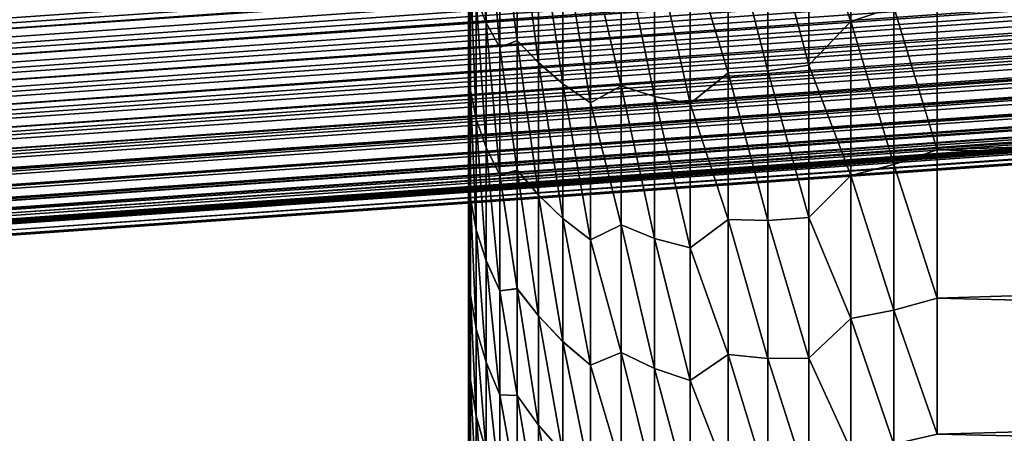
# Model space of a CAD drawing. Header units: metres. Extents: x -46 to 104, y -30 to 30.
# Tile 393 of 656: x 27.043 to 29.143, y -9.15 to -8.268. Entities that reach past the tile are written whole.
import ezdxf

# ---------------------------------------------------------------- set-up
doc = ezdxf.new("R2010")
doc.units = ezdxf.units.M
doc.layers.add('solid_26_000_502_XXX', color=7, linetype='CONTINUOUS')

msp = doc.modelspace()

# ---------------------------------------------------------------- linework, layer by layer
at = {"layer": 'solid_26_000_502_XXX'}
for points in [[(20.540823, 0, 315.423523), (20.541002, -8.649134, 315.423553), (37.213074, -7.476887, 317.175842)], [(28, -5.282999, 302.592377), (28, -8.361566, 302.509338), (28, -8.234539, 302.737335)], [(28, -5.282999, 302.592377), (28, -5.417623, 302.432739), (28, -8.361566, 302.509338)], [(28, -5.282999, 293.407623), (28, -8.234192, 293.262054), (28, -8.361235, 293.490051)], [(28, -5.417623, 293.567261), (28, -5.282999, 293.407623), (28, -8.361235, 293.490051)], [(28, -5.417623, 302.432739), (28, -8.482329, 302.277863), (28, -8.361566, 302.509338)], [(28, -5.417623, 302.432739), (28, -5.54743, 302.269196), (28, -8.482329, 302.277863)], [(28, -5.417623, 293.567261), (28, -8.361235, 293.490051), (28, -8.482016, 293.721527)], [(28, -5.54743, 293.730804), (28, -5.417623, 293.567261), (28, -8.482016, 293.721527)], [(28, -5.54743, 302.269196), (28, -5.672192, 302.10199), (28, -8.482329, 302.277863)], [(28, -5.54743, 293.730804), (28, -8.482016, 293.721527), (28, -8.596345, 293.956146)], [(28, -5.672192, 293.89801), (28, -5.54743, 293.730804), (28, -8.596345, 293.956146)], [(28, -5.672192, 302.10199), (28, -8.596642, 302.043243), (28, -8.482329, 302.277863)], [(28, -5.672192, 302.10199), (28, -5.791895, 301.931152), (28, -8.596642, 302.043243)], [(28, -5.791895, 294.068848), (28, -5.672192, 293.89801), (28, -8.596345, 293.956146)], [(28, -5.791895, 301.931152), (28, -8.704506, 301.80545), (28, -8.596642, 302.043243)], [(28, -5.791895, 301.931152), (28, -5.906489, 301.756775), (28, -8.704506, 301.80545)], [(28, -5.791895, 294.068848), (28, -8.596345, 293.956146), (28, -8.704226, 294.193909)], [(28, -5.906489, 294.243225), (28, -5.791895, 294.068848), (28, -8.704226, 294.193909)], [(28, -5.906489, 301.756775), (28, -6.015862, 301.57901), (28, -8.704506, 301.80545)], [(28, -5.906489, 294.243225), (28, -8.704226, 294.193909), (28, -8.805496, 294.434448)], [(28, -6.015862, 294.42099), (28, -5.906489, 294.243225), (28, -8.805496, 294.434448)], [(28, -6.015862, 301.57901), (28, -8.805758, 301.564911), (28, -8.704506, 301.80545)], [(28, -6.015862, 301.57901), (28, -6.119935, 301.39798), (28, -8.805758, 301.564911)], [(28, -6.119935, 294.60202), (28, -6.015862, 294.42099), (28, -8.805496, 294.434448)], [(28, -6.119935, 301.39798), (28, -8.900397, 301.321594), (28, -8.805758, 301.564911)], [(28, -6.119935, 301.39798), (28, -6.218561, 301.213959), (28, -8.900397, 301.321594)], [(28, -6.119935, 294.60202), (28, -8.805496, 294.434448), (28, -8.900153, 294.677765)], [(28, -6.218561, 294.786041), (28, -6.119935, 294.60202), (28, -8.900153, 294.677765)], [(28, -6.218561, 301.213959), (28, -8.988284, 301.075836), (28, -8.900397, 301.321594)], [(28, -6.218561, 301.213959), (28, -6.398952, 300.83786), (28, -8.988284, 301.075836)], [(28, -6.218561, 294.786041), (28, -8.900153, 294.677765), (28, -8.988059, 294.923523)], [(28, -6.398952, 295.16214), (28, -6.218561, 294.786041), (28, -8.988059, 294.923523)], [(20.545053, -8.704991, 315.420807), (53.889587, -6.36047, 318.925476), (53.885139, -6.304641, 318.928162)], [(20.545053, -8.704991, 315.420807), (53.885139, -6.304641, 318.928162), (37.213074, -7.476887, 317.175842)], [(20.545053, -8.704991, 315.420807), (20.546572, -8.723212, 315.418549), (53.889587, -6.36047, 318.925476)], [(20.546572, -8.723212, 315.418549), (53.894402, -6.415613, 318.916534), (53.889587, -6.36047, 318.925476)], [(54.411572, -6.36047, 313.959106), (26.536909, -8.32039, 311.029358), (26.533504, -8.264537, 311.025848)], [(54.411572, -6.36047, 313.959106), (54.414425, -6.415614, 313.968842), (26.536909, -8.32039, 311.029358)], [(28, -6.398952, 300.83786), (28, -9.069413, 300.827667), (28, -8.988284, 301.075836)], [(28, -6.398952, 300.83786), (28, -6.480701, 300.645844), (28, -9.069413, 300.827667)], [(28, -6.398952, 295.16214), (28, -8.988059, 294.923523), (28, -9.069206, 295.171661)], [(28, -6.480701, 295.354156), (28, -6.398952, 295.16214), (28, -9.069206, 295.171661)], [(20.546572, -8.723212, 315.418549), (20.549871, -8.760135, 315.411865), (53.894402, -6.415613, 318.916534)], [(20.549871, -8.760135, 315.411865), (20.551447, -8.776664, 315.407928), (53.894402, -6.415613, 318.916534)], [(20.551447, -8.776664, 315.407928), (53.899765, -6.46936, 318.901489), (53.894402, -6.415613, 318.916534)], [(54.414425, -6.415614, 313.968842), (26.539764, -8.375587, 311.039124), (26.536909, -8.32039, 311.029358)], [(54.414425, -6.415614, 313.968842), (54.416542, -6.469362, 313.98468), (26.539764, -8.375587, 311.039124)], [(20.551447, -8.776664, 315.407928), (20.555231, -8.813882, 315.39682), (53.899765, -6.46936, 318.901489)], [(20.555231, -8.813882, 315.39682), (20.55682, -8.828589, 315.391541), (53.899765, -6.46936, 318.901489)], [(20.55682, -8.828589, 315.391541), (53.905602, -6.521037, 318.880524), (53.899765, -6.46936, 318.901489)], [(54.416542, -6.469362, 313.98468), (26.541882, -8.429384, 311.054962), (26.539764, -8.375587, 311.039124)], [(54.416542, -6.469362, 313.98468), (54.417892, -6.521038, 314.006409), (26.541882, -8.429384, 311.054962)], [(28, -6.480701, 300.645844), (28, -9.14367, 300.577454), (28, -9.069413, 300.827667)], [(28, -6.480701, 300.645844), (28, -6.556713, 300.451447), (28, -9.14367, 300.577454)], [(28, -6.480701, 295.354156), (28, -9.069206, 295.171661), (28, -9.143481, 295.421875)], [(28, -6.556713, 295.548553), (28, -6.480701, 295.354156), (28, -9.143481, 295.421875)], [(20.55682, -8.828589, 315.391541), (20.561068, -8.865559, 315.375854), (53.905602, -6.521037, 318.880524)], [(20.561068, -8.865559, 315.375854), (20.56263, -8.878366, 315.369598), (53.905602, -6.521037, 318.880524)], [(20.56263, -8.878366, 315.369598), (53.911839, -6.569991, 318.853912), (53.905602, -6.521037, 318.880524)], [(54.417892, -6.521038, 314.006409), (26.543232, -8.481105, 311.076721), (26.541882, -8.429384, 311.054962)], [(54.417892, -6.521038, 314.006409), (54.418461, -6.569993, 314.033722), (26.543232, -8.481105, 311.076721)], [(20.56263, -8.878366, 315.369598), (20.567308, -8.914513, 315.349243), (53.911839, -6.569991, 318.853912)], [(20.567308, -8.914513, 315.349243), (20.568802, -8.925397, 315.342316), (53.911839, -6.569991, 318.853912)], [(20.568802, -8.925397, 315.342316), (53.918404, -6.615608, 318.82196), (53.911839, -6.569991, 318.853912)], [(54.418461, -6.569993, 314.033722), (26.543798, -8.530097, 311.104095), (26.543232, -8.481105, 311.076721)], [(54.418461, -6.569993, 314.033722), (54.41824, -6.61561, 314.066345), (26.543798, -8.530097, 311.104095)], [(28, -6.556713, 300.451447), (28, -9.211044, 300.325226), (28, -9.14367, 300.577454)], [(28, -6.556713, 300.451447), (28, -6.62691, 300.254761), (28, -9.211044, 300.325226)], [(28, -6.556713, 295.548553), (28, -9.143481, 295.421875), (28, -9.210874, 295.674103)], [(28, -6.62691, 295.745239), (28, -6.556713, 295.548553), (28, -9.210874, 295.674103)], [(20.568802, -8.925397, 315.342316), (20.573872, -8.960131, 315.317322), (53.918404, -6.615608, 318.82196)], [(20.573872, -8.960131, 315.317322), (20.575266, -8.969121, 315.310059), (53.918404, -6.615608, 318.82196)], [(20.575266, -8.969121, 315.310059), (53.925209, -6.657315, 318.785126), (53.918404, -6.615608, 318.82196)], [(54.41824, -6.61561, 314.066345), (26.543577, -8.575744, 311.136749), (26.543798, -8.530097, 311.104095)], [(54.41824, -6.61561, 314.066345), (54.417236, -6.657317, 314.10379), (26.543577, -8.575744, 311.136749)], [(28, -6.62691, 300.254761), (28, -9.271446, 300.071289), (28, -9.211044, 300.325226)], [(28, -6.62691, 300.254761), (28, -6.69121, 300.056152), (28, -9.271446, 300.071289)], [(28, -6.62691, 295.745239), (28, -9.210874, 295.674103), (28, -9.271295, 295.928009)], [(28, -6.69121, 295.943848), (28, -6.62691, 295.745239), (28, -9.271295, 295.928009)], [(20.575266, -8.969121, 315.310059), (20.580677, -9.001837, 315.280457), (53.925209, -6.657315, 318.785126)], [(20.580677, -9.001837, 315.280457), (20.581944, -9.009012, 315.273224), (53.925209, -6.657315, 318.785126)], [(20.581944, -9.009012, 315.273224), (53.932171, -6.694587, 318.743805), (53.925209, -6.657315, 318.785126)], [(54.417236, -6.657317, 314.10379), (26.542566, -8.61747, 311.174286), (26.543577, -8.575744, 311.136749)], [(54.417236, -6.657317, 314.10379), (54.415459, -6.694588, 314.14563), (26.542566, -8.61747, 311.174286)], [(20.581944, -9.009012, 315.273224), (20.587639, -9.039108, 315.239166), (53.932171, -6.694587, 318.743805)], [(20.587639, -9.039108, 315.239166), (20.588755, -9.044595, 315.232208), (53.932171, -6.694587, 318.743805)], [(20.588755, -9.044595, 315.232208), (53.939201, -6.726954, 318.698578), (53.932171, -6.694587, 318.743805)], [(54.415459, -6.694588, 314.14563), (26.540781, -8.654749, 311.216187), (26.542566, -8.61747, 311.174286)], [(54.415459, -6.694588, 314.14563), (54.41293, -6.726955, 314.191345), (26.540781, -8.654749, 311.216187)], [(28, -6.69121, 300.056152), (28, -9.324861, 299.815735), (28, -9.271446, 300.071289)], [(28, -6.69121, 300.056152), (28, -6.801792, 299.653961), (28, -9.324861, 299.815735)], [(28, -6.69121, 295.943848), (28, -9.271295, 295.928009), (28, -9.324728, 296.183563)], [(28, -6.801792, 296.346039), (28, -6.69121, 295.943848), (28, -9.324728, 296.183563)], [(20.588755, -9.044595, 315.232208), (20.594671, -9.071476, 315.193909), (53.939201, -6.726954, 318.698578)], [(20.594671, -9.071476, 315.193909), (20.595619, -9.075441, 315.187531), (53.939201, -6.726954, 318.698578)], [(20.595619, -9.075441, 315.187531), (53.946213, -6.754011, 318.649963), (53.939201, -6.726954, 318.698578)], [(54.41293, -6.726955, 314.191345), (26.538244, -8.687111, 311.261993), (26.540781, -8.654749, 311.216187)], [(54.41293, -6.726955, 314.191345), (54.409679, -6.754012, 314.240356), (26.538244, -8.687111, 311.261993)], [(20.595619, -9.075441, 315.187531), (20.601683, -9.098532, 315.145294), (53.946213, -6.754011, 318.649963)], [(20.601683, -9.098532, 315.145294), (20.602451, -9.101183, 315.13974), (53.946213, -6.754011, 318.649963)], [(20.602451, -9.101183, 315.13974), (53.953117, -6.775416, 318.598602), (53.946213, -6.754011, 318.649963)], [(54.409679, -6.754012, 314.240356), (26.534986, -8.714149, 311.311066), (26.538244, -8.687111, 311.261993)], [(54.409679, -6.754012, 314.240356), (54.405754, -6.775417, 314.292053), (26.534986, -8.714149, 311.311066)], [(20.602451, -9.101183, 315.13974), (20.608585, -9.119937, 315.093933), (53.953117, -6.775416, 318.598602)], [(20.608585, -9.119937, 315.093933), (20.609173, -9.121511, 315.089386), (53.953117, -6.775416, 318.598602)], [(20.609173, -9.121511, 315.089386), (53.959827, -6.790901, 318.545135), (53.953117, -6.775416, 318.598602)], [(54.405754, -6.775417, 314.292053), (26.531052, -8.735521, 311.362823), (26.534986, -8.714149, 311.311066)], [(54.405754, -6.775417, 314.292053), (54.401199, -6.790901, 314.345734), (26.531052, -8.735521, 311.362823)], [(20.609173, -9.121511, 315.089386), (20.615704, -9.136184, 315.037079), (53.959827, -6.790901, 318.545135)], [(20.615704, -9.136184, 315.037079), (20.621962, -9.145024, 314.983459), (53.959827, -6.790901, 318.545135)], [(20.621962, -9.145024, 314.983459), (53.966255, -6.800271, 318.490204), (53.959827, -6.790901, 318.545135)], [(20.621962, -9.145024, 314.983459), (20.627794, -9.147927, 314.929901), (53.966255, -6.800271, 318.490204)], [(53.966255, -6.800271, 318.490204), (20.627794, -9.147927, 314.929901), (53.972324, -6.803407, 318.43457)], [(20.627794, -9.147927, 314.929901), (26.515778, -8.76333, 311.526733), (54.390438, -6.803407, 314.456482)], [(53.972324, -6.803407, 318.43457), (20.627794, -9.147927, 314.929901), (54.390438, -6.803407, 314.456482)], [(26.521347, -8.760268, 311.47171), (54.390438, -6.803407, 314.456482), (26.515778, -8.76333, 311.526733)], [(54.396072, -6.800271, 314.400787), (54.390438, -6.803407, 314.456482), (26.521347, -8.760268, 311.47171)], [(54.396072, -6.800271, 314.400787), (26.521347, -8.760268, 311.47171), (26.526485, -8.750959, 311.416595)], [(54.401199, -6.790901, 314.345734), (26.526485, -8.750959, 311.416595), (26.531052, -8.735521, 311.362823)], [(54.401199, -6.790901, 314.345734), (54.396072, -6.800271, 314.400787), (26.526485, -8.750959, 311.416595)], [(28, -6.801792, 299.653961), (28, -9.371225, 299.558899), (28, -9.324861, 299.815735)], [(28, -6.801792, 299.653961), (28, -6.848075, 299.45047), (28, -9.371225, 299.558899)], [(28, -6.801792, 296.346039), (28, -9.324728, 296.183563), (28, -9.371111, 296.44043)], [(28, -6.848075, 296.54953), (28, -6.801792, 296.346039), (28, -9.371111, 296.44043)], [(28, -6.848075, 299.45047), (28, -9.410521, 299.300781), (28, -9.371225, 299.558899)], [(28, -6.848075, 299.45047), (28, -6.888287, 299.245605), (28, -9.410521, 299.300781)], [(28, -6.848075, 296.54953), (28, -9.371111, 296.44043), (28, -9.410425, 296.698517)], [(28, -6.888287, 296.754395), (28, -6.848075, 296.54953), (28, -9.410425, 296.698517)], [(28, -6.888287, 299.245605), (28, -9.442708, 299.041779), (28, -9.410521, 299.300781)], [(28, -6.888287, 299.245605), (28, -6.922369, 299.039581), (28, -9.442708, 299.041779)], [(28, -6.888287, 296.754395), (28, -9.410425, 296.698517), (28, -9.442631, 296.95755)], [(28, -6.922369, 296.960419), (28, -6.888287, 296.754395), (28, -9.442631, 296.95755)], [(28, -6.922369, 299.039581), (28, -6.950295, 298.832703), (28, -9.442708, 299.041779)], [(28, -6.922369, 296.960419), (28, -9.442631, 296.95755), (28, -9.467708, 297.217407)], [(28, -6.950295, 297.167297), (28, -6.922369, 296.960419), (28, -9.467708, 297.217407)], [(28, -6.950295, 298.832703), (28, -9.467765, 298.781921), (28, -9.442708, 299.041779)], [(28, -6.950295, 298.832703), (28, -6.98755, 298.417297), (28, -9.467765, 298.781921)], [(28, -6.950295, 297.167297), (28, -9.467708, 297.217407), (28, -9.485638, 297.477814)], [(28, -6.98755, 297.582703), (28, -6.950295, 297.167297), (28, -9.485638, 297.477814)], [(28, -6.98755, 298.417297), (28, -9.485676, 298.521484), (28, -9.467765, 298.781921)], [(28, -6.98755, 298.417297), (28, -9.496421, 298.260681), (28, -9.485676, 298.521484)], [(28, -6.98755, 298.417297), (28, -6.996882, 298.208771), (28, -9.496421, 298.260681)], [(28, -6.98755, 297.582703), (28, -9.485638, 297.477814), (28, -9.496402, 297.738647)], [(28, -6.996882, 297.791229), (28, -6.98755, 297.582703), (28, -9.496402, 297.738647)], [(28, -6.996882, 298.208771), (28, -7, 298), (28, -9.496421, 298.260681)], [(28, -6.996882, 297.791229), (28, -9.496402, 297.738647), (28, -9.5, 297.999664)], [(28, -7, 298), (28, -6.996882, 297.791229), (28, -9.5, 297.999664)], [(28, -7, 298), (28, -9.5, 297.999664), (28, -9.496421, 298.260681)], [(20.542255, -8.668873, 315.423279), (37.213074, -7.476887, 317.175842), (20.541002, -8.649134, 315.423553)], [(37.213074, -7.476887, 317.175842), (20.542255, -8.668873, 315.423279), (20.545053, -8.704991, 315.420807)], [(28.016783, -7.938049, 292.455902), (28.037836, -7.985093, 292.366211), (28.037836, -8.274554, 292.800659)], [(28.016783, -8.220669, 292.884308), (28.016783, -7.938049, 292.455902), (28.037836, -8.274554, 292.800659)], [(28.016783, -7.938237, 303.543823), (28.037836, -8.274733, 303.199036), (28.037836, -7.985286, 303.633514)], [(28.016783, -7.938237, 303.543823), (28.016783, -8.220841, 303.115417), (28.037836, -8.274733, 303.199036)], [(28.816154, -8.271551, 304.440002), (28.816154, -7.919304, 304.868561), (28.726152, -8.015635, 304.722961)], [(28.816154, -7.919304, 291.131439), (28.816154, -8.271551, 291.559998), (28.726152, -8.015635, 291.277039)], [(28.907728, -8.241526, 304.499054), (28.816154, -7.919304, 304.868561), (28.816154, -8.271551, 304.440002)], [(28.907728, -8.241526, 291.500946), (28.816154, -8.271551, 291.559998), (28.816154, -7.919304, 291.131439)], [(28.037836, -7.985093, 292.366211), (28.067127, -8.031154, 292.27948), (28.067129, -8.327253, 292.719788)], [(28.037836, -8.274554, 292.800659), (28.037836, -7.985093, 292.366211), (28.067129, -8.327253, 292.719788)], [(28.037836, -7.985286, 303.633514), (28.067162, -8.327396, 303.280151), (28.067163, -8.031307, 303.720459)], [(28.037836, -7.985286, 303.633514), (28.037836, -8.274733, 303.199036), (28.067162, -8.327396, 303.280151)], [(34.5, -8.002735, 291.202484), (34.5, -8.359042, 291.645752), (29, -8.203982, 291.446777)], [(34.5, -8.359042, 304.354248), (34.5, -8.002735, 304.797516), (29, -8.203982, 304.553223)], [(28.067127, -8.031154, 292.27948), (28.10437, -8.012313, 292.109161), (28.10437, -8.312206, 292.540497)], [(28.067163, -8.031307, 303.720459), (28.10437, -8.312296, 303.459381), (28.10437, -8.012409, 303.890686)], [(28.10437, -8.012313, 292.109161), (28.149282, -8.053728, 292.029175), (28.149282, -8.359624, 292.465576)], [(28.10437, -8.312206, 292.540497), (28.10437, -8.012313, 292.109161), (28.149282, -8.359624, 292.465576)], [(28.10437, -8.012409, 303.890686), (28.149282, -8.359681, 303.534332), (28.149282, -8.053789, 303.970734)], [(28.10437, -8.012409, 303.890686), (28.10437, -8.312296, 303.459381), (28.149282, -8.359681, 303.534332)], [(28.726152, -8.364841, 304.283173), (28.726152, -8.015635, 304.722961), (28.638491, -8.03497, 304.653839)], [(28.726152, -8.015635, 291.277039), (28.726152, -8.364841, 291.716827), (28.638491, -8.03497, 291.346161)], [(28.816154, -8.271551, 304.440002), (28.726152, -8.015635, 304.722961), (28.726152, -8.364841, 304.283173)], [(28.816154, -8.271551, 291.559998), (28.726152, -8.364841, 291.716827), (28.726152, -8.015635, 291.277039)], [(28.067129, -8.327253, 292.719788), (28.067127, -8.031154, 292.27948), (28.10437, -8.312206, 292.540497)], [(28.067163, -8.031307, 303.720459), (28.067162, -8.327396, 303.280151), (28.10437, -8.312296, 303.459381)], [(28.638491, -8.377442, 304.217133), (28.638491, -8.03497, 304.653839), (28.553919, -8.045837, 304.581818)], [(28.638491, -8.03497, 291.346161), (28.638491, -8.377442, 291.782867), (28.553919, -8.045837, 291.418182)], [(28.726152, -8.364841, 304.283173), (28.638491, -8.03497, 304.653839), (28.638491, -8.377442, 304.217133)], [(28.726152, -8.364841, 291.716827), (28.638491, -8.377442, 291.782867), (28.638491, -8.03497, 291.346161)], [(28.149282, -8.053728, 292.029175), (28.201468, -8.09292, 291.95401), (28.201468, -8.404469, 292.395142)], [(28.149282, -8.359624, 292.465576), (28.149282, -8.053728, 292.029175), (28.201468, -8.404469, 292.395142)], [(28.149282, -8.053789, 303.970734), (28.201468, -8.404533, 303.604736), (28.201468, -8.092989, 304.045898)], [(28.149282, -8.053789, 303.970734), (28.149282, -8.359681, 303.534332), (28.201468, -8.404533, 303.604736)], [(28.553919, -8.381626, 304.148499), (28.553919, -8.045837, 304.581818), (28.473162, -8.114071, 304.425232)], [(28.553919, -8.045837, 291.418182), (28.553919, -8.381626, 291.851501), (28.473162, -8.114072, 291.574768)], [(28.638491, -8.377442, 304.217133), (28.553919, -8.045837, 304.581818), (28.553919, -8.381626, 304.148499)], [(28.638491, -8.377442, 291.782867), (28.553919, -8.381626, 291.851501), (28.553919, -8.045837, 291.418182)], [(28.004135, -8.419085, 293.406158), (28, -8.234192, 293.262054), (28, -8.100879, 293.037567)], [(28.004135, -8.419085, 293.406158), (28, -8.100879, 293.037567), (28.004135, -8.166031, 292.970062)], [(28.201468, -8.09292, 291.95401), (28.260477, -8.128128, 291.882294), (28.260477, -8.445151, 292.327972)], [(28.201468, -8.404469, 292.395142), (28.201468, -8.09292, 291.95401), (28.260477, -8.445151, 292.327972)], [(28.201468, -8.092989, 304.045898), (28.260477, -8.445151, 303.672028), (28.260477, -8.128128, 304.117706)], [(28.201468, -8.092989, 304.045898), (28.201468, -8.404533, 303.604736), (28.260477, -8.445151, 303.672028)], [(28.325811, -8.409006, 303.840942), (28.325811, -8.089085, 304.27652), (28.260477, -8.128128, 304.117706)], [(28.325811, -8.089085, 291.72348), (28.325811, -8.409006, 292.159058), (28.260477, -8.128128, 291.882294)], [(28.39691, -8.432109, 303.911133), (28.325811, -8.089085, 304.27652), (28.325811, -8.409006, 303.840942)], [(28.39691, -8.432109, 303.911133), (28.39691, -8.106067, 304.350891), (28.325811, -8.089085, 304.27652)], [(28.39691, -8.432109, 292.088867), (28.325811, -8.409006, 292.159058), (28.325811, -8.089085, 291.72348)], [(28.39691, -8.106067, 291.649109), (28.39691, -8.432109, 292.088867), (28.325811, -8.089085, 291.72348)], [(28.473162, -8.446531, 303.981476), (28.39691, -8.106067, 304.350891), (28.39691, -8.432109, 303.911133)], [(28.473162, -8.446531, 303.981476), (28.473162, -8.114071, 304.425232), (28.39691, -8.106067, 304.350891)], [(28.473162, -8.446531, 292.018524), (28.39691, -8.432109, 292.088867), (28.39691, -8.106067, 291.649109)], [(28.473162, -8.114072, 291.574768), (28.473162, -8.446531, 292.018524), (28.39691, -8.106067, 291.649109)], [(28.325811, -8.409006, 303.840942), (28.260477, -8.128128, 304.117706), (28.260477, -8.445151, 303.672028)], [(28.325811, -8.409006, 292.159058), (28.260477, -8.445151, 292.327972), (28.260477, -8.128128, 291.882294)], [(28.553919, -8.381626, 304.148499), (28.473162, -8.114071, 304.425232), (28.473162, -8.446531, 303.981476)], [(28.553919, -8.381626, 291.851501), (28.473162, -8.446531, 292.018524), (28.473162, -8.114072, 291.574768)], [(28.004135, -8.166152, 303.029755), (28, -8.234539, 302.737335), (28.004135, -8.419195, 302.593628)], [(28.004135, -8.166031, 292.970062), (28.016783, -8.220669, 292.884308), (28.016783, -8.48019, 293.327087)], [(28.004135, -8.419085, 293.406158), (28.004135, -8.166031, 292.970062), (28.016783, -8.48019, 293.327087)], [(28.004135, -8.166152, 303.029755), (28.016783, -8.480349, 302.672607), (28.016783, -8.220841, 303.115417)], [(28.004135, -8.166152, 303.029755), (28.004135, -8.419195, 302.593628), (28.016783, -8.480349, 302.672607)], [(28.907728, -8.241526, 291.500946), (29, -8.203982, 291.446777), (29, -8.545238, 291.898438)], [(28.907728, -8.241526, 304.499054), (29, -8.545238, 304.101562), (29, -8.203982, 304.553223)], [(34.5, -8.359042, 291.645752), (29, -8.545238, 291.898438), (29, -8.203982, 291.446777)], [(34.5, -8.359042, 304.354248), (29, -8.203982, 304.553223), (29, -8.545238, 304.101562)], [(28.016783, -8.220669, 292.884308), (28.037836, -8.274554, 292.800659), (28.037836, -8.540401, 293.249969)], [(28.016783, -8.48019, 293.327087), (28.016783, -8.220669, 292.884308), (28.037836, -8.540401, 293.249969)], [(28.016783, -8.220841, 303.115417), (28.037836, -8.540565, 302.749725), (28.037836, -8.274733, 303.199036)], [(28.016783, -8.220841, 303.115417), (28.016783, -8.480349, 302.672607), (28.037836, -8.540565, 302.749725)], [(28.004135, -8.419085, 293.406158), (28, -8.361235, 293.490051), (28, -8.234192, 293.262054)], [(28.004135, -8.419195, 302.593628), (28, -8.234539, 302.737335), (28, -8.361566, 302.509338)], [(28.907728, -8.576776, 304.049744), (28.907728, -8.241526, 304.499054), (28.816154, -8.271551, 304.440002)], [(28.907728, -8.241526, 291.500946), (28.907728, -8.576776, 291.950256), (28.816154, -8.271551, 291.559998)], [(28.907728, -8.241526, 291.500946), (29, -8.545238, 291.898438), (28.907728, -8.576776, 291.950256)], [(28.907728, -8.576776, 304.049744), (29, -8.545238, 304.101562), (28.907728, -8.241526, 304.499054)], [(28.037836, -8.274554, 292.800659), (28.067129, -8.327253, 292.719788), (28.067131, -8.599239, 293.175385)], [(28.037836, -8.540401, 293.249969), (28.037836, -8.274554, 292.800659), (28.067131, -8.599239, 293.175385)], [(28.037836, -8.274733, 303.199036), (28.06716, -8.599372, 302.824524), (28.067162, -8.327396, 303.280151)], [(28.037836, -8.274733, 303.199036), (28.037836, -8.540565, 302.749725), (28.06716, -8.599372, 302.824524)], [(28.816154, -8.600637, 303.993439), (28.816154, -8.271551, 304.440002), (28.726152, -8.364841, 304.283173)], [(28.816154, -8.271551, 291.559998), (28.816154, -8.600637, 292.006561), (28.726152, -8.364841, 291.716827)], [(28.907728, -8.576776, 304.049744), (28.816154, -8.271551, 304.440002), (28.816154, -8.600637, 303.993439)], [(28.907728, -8.576776, 291.950256), (28.816154, -8.600637, 292.006561), (28.816154, -8.271551, 291.559998)], [(28.067129, -8.327253, 292.719788), (28.10437, -8.312206, 292.540497), (28.10437, -8.588904, 292.98703)], [(28.067162, -8.327396, 303.280151), (28.10437, -8.588986, 303.012817), (28.10437, -8.312296, 303.459381)], [(28.10437, -8.312206, 292.540497), (28.149282, -8.359624, 292.465576), (28.149282, -8.641899, 292.917603)], [(28.10437, -8.588904, 292.98703), (28.10437, -8.312206, 292.540497), (28.149282, -8.641899, 292.917603)], [(28.10437, -8.312296, 303.459381), (28.149282, -8.641952, 303.082306), (28.149282, -8.359681, 303.534332)], [(28.10437, -8.312296, 303.459381), (28.10437, -8.588986, 303.012817), (28.149282, -8.641952, 303.082306)], [(28.067131, -8.599239, 293.175385), (28.067129, -8.327253, 292.719788), (28.10437, -8.588904, 292.98703)], [(28.067162, -8.327396, 303.280151), (28.06716, -8.599372, 302.824524), (28.10437, -8.588986, 303.012817)], [(28.149282, -8.359624, 292.465576), (28.201468, -8.404469, 292.395142), (28.201468, -8.691997, 292.852325)], [(28.149282, -8.641899, 292.917603), (28.149282, -8.359624, 292.465576), (28.201468, -8.691997, 292.852325)], [(28.149282, -8.359681, 303.534332), (28.201468, -8.692056, 303.147583), (28.201468, -8.404533, 303.604736)], [(28.149282, -8.359681, 303.534332), (28.149282, -8.641952, 303.082306), (28.201468, -8.692056, 303.147583)], [(34.5, -8.359042, 291.645752), (34.5, -8.69069, 292.107483), (29, -8.545238, 291.898438)], [(34.5, -8.69069, 303.892517), (34.5, -8.359042, 304.354248), (29, -8.545238, 304.101562)], [(28.004135, -8.64887, 293.85495), (28, -8.482016, 293.721527), (28, -8.361235, 293.490051)], [(28.004135, -8.64887, 293.85495), (28, -8.361235, 293.490051), (28.004135, -8.419085, 293.406158)], [(28.004135, -8.419195, 302.593628), (28, -8.361566, 302.509338), (28, -8.482329, 302.277863)], [(28.638491, -8.696207, 303.762848), (28.638491, -8.377442, 304.217133), (28.553919, -8.381626, 304.148499)], [(28.638491, -8.377442, 291.782867), (28.638491, -8.696207, 292.237152), (28.553919, -8.381626, 291.851501)], [(28.726152, -8.689944, 303.825256), (28.726152, -8.364841, 304.283173), (28.638491, -8.377442, 304.217133)], [(28.726152, -8.364841, 291.716827), (28.726152, -8.689944, 292.174744), (28.638491, -8.377442, 291.782867)], [(28.726152, -8.689944, 303.825256), (28.638491, -8.377442, 304.217133), (28.638491, -8.696207, 303.762848)], [(28.726152, -8.689944, 292.174744), (28.638491, -8.696207, 292.237152), (28.638491, -8.377442, 291.782867)], [(28.816154, -8.600637, 303.993439), (28.726152, -8.364841, 304.283173), (28.726152, -8.689944, 303.825256)], [(28.816154, -8.600637, 292.006561), (28.726152, -8.689944, 292.174744), (28.726152, -8.364841, 291.716827)], [(28.553919, -8.694105, 303.69812), (28.553919, -8.381626, 304.148499), (28.473162, -8.446531, 303.981476)], [(28.553919, -8.381626, 291.851501), (28.553919, -8.694105, 292.30188), (28.473162, -8.446531, 292.018524)], [(28.638491, -8.696207, 303.762848), (28.553919, -8.381626, 304.148499), (28.553919, -8.694105, 303.69812)], [(28.638491, -8.696207, 292.237152), (28.553919, -8.694105, 292.30188), (28.553919, -8.381626, 291.851501)], [(28.004135, -8.419195, 302.593628), (28, -8.482329, 302.277863), (28.004135, -8.64897, 302.144836)], [(28.004135, -8.419085, 293.406158), (28.016783, -8.48019, 293.327087), (28.016783, -8.715885, 293.78302)], [(28.004135, -8.64887, 293.85495), (28.004135, -8.419085, 293.406158), (28.016783, -8.715885, 293.78302)], [(28.004135, -8.419195, 302.593628), (28.016783, -8.716027, 302.216705), (28.016783, -8.480349, 302.672607)], [(28.004135, -8.419195, 302.593628), (28.004135, -8.64897, 302.144836), (28.016783, -8.716027, 302.216705)], [(28.201468, -8.404469, 292.395142), (28.260477, -8.445151, 292.327972), (28.260477, -8.737767, 292.790009)], [(28.201468, -8.691997, 292.852325), (28.201468, -8.404469, 292.395142), (28.260477, -8.737767, 292.790009)], [(28.201468, -8.404533, 303.604736), (28.260477, -8.737767, 303.209991), (28.260477, -8.445151, 303.672028)], [(28.201468, -8.404533, 303.604736), (28.201468, -8.692056, 303.147583), (28.260477, -8.737767, 303.209991)], [(28.325811, -8.705498, 303.389099), (28.325811, -8.409006, 303.840942), (28.260477, -8.445151, 303.672028)], [(28.325811, -8.409006, 292.159058), (28.325811, -8.705498, 292.610901), (28.260477, -8.445151, 292.327972)], [(28.39691, -8.734322, 303.454681), (28.325811, -8.409006, 303.840942), (28.325811, -8.705498, 303.389099)], [(28.39691, -8.734322, 303.454681), (28.39691, -8.432109, 303.911133), (28.325811, -8.409006, 303.840942)], [(28.39691, -8.734322, 292.545319), (28.325811, -8.705498, 292.610901), (28.325811, -8.409006, 292.159058)], [(28.39691, -8.432109, 292.088867), (28.39691, -8.734322, 292.545319), (28.325811, -8.409006, 292.159058)], [(28.473162, -8.754747, 303.520538), (28.39691, -8.432109, 303.911133), (28.39691, -8.734322, 303.454681)], [(28.473162, -8.754747, 303.520538), (28.473162, -8.446531, 303.981476), (28.39691, -8.432109, 303.911133)], [(28.473162, -8.754747, 292.479462), (28.39691, -8.734322, 292.545319), (28.39691, -8.432109, 292.088867)], [(28.473162, -8.446531, 292.018524), (28.473162, -8.754747, 292.479462), (28.39691, -8.432109, 292.088867)], [(28.325811, -8.705498, 303.389099), (28.260477, -8.445151, 303.672028), (28.260477, -8.737767, 303.209991)], [(28.325811, -8.705498, 292.610901), (28.260477, -8.737767, 292.790009), (28.260477, -8.445151, 292.327972)], [(28.553919, -8.694105, 303.69812), (28.473162, -8.446531, 303.981476), (28.473162, -8.754747, 303.520538)], [(28.553919, -8.694105, 292.30188), (28.473162, -8.754747, 292.479462), (28.473162, -8.446531, 292.018524)], [(28.004135, -8.64887, 293.85495), (28, -8.596345, 293.956146), (28, -8.482016, 293.721527)], [(28.004135, -8.64897, 302.144836), (28, -8.482329, 302.277863), (28, -8.596642, 302.043243)], [(28.016783, -8.48019, 293.327087), (28.037836, -8.540401, 293.249969), (28.037836, -8.781877, 293.71283)], [(28.016783, -8.715885, 293.78302), (28.016783, -8.48019, 293.327087), (28.037836, -8.781877, 293.71283)], [(28.016783, -8.480349, 302.672607), (28.037836, -8.782023, 302.286865), (28.037836, -8.540565, 302.749725)], [(28.016783, -8.480349, 302.672607), (28.016783, -8.716027, 302.216705), (28.037836, -8.782023, 302.286865)], [(28.037836, -8.540401, 293.249969), (28.067131, -8.599239, 293.175385), (28.067133, -8.846323, 293.644958)], [(28.037836, -8.781877, 293.71283), (28.037836, -8.540401, 293.249969), (28.067133, -8.846323, 293.644958)], [(28.037836, -8.540565, 302.749725), (28.067158, -8.846444, 302.35495), (28.06716, -8.599372, 302.824524)], [(28.037836, -8.540565, 302.749725), (28.037836, -8.782023, 302.286865), (28.067158, -8.846444, 302.35495)], [(28.907728, -8.576776, 291.950256), (29, -8.545238, 291.898438), (29, -8.861654, 292.367859)], [(28.907728, -8.576776, 304.049744), (29, -8.861654, 303.632141), (29, -8.545238, 304.101562)], [(34.5, -8.69069, 292.107483), (29, -8.861654, 292.367859), (29, -8.545238, 291.898438)], [(34.5, -8.69069, 303.892517), (29, -8.545238, 304.101562), (29, -8.861654, 303.632141)], [(28.067131, -8.599239, 293.175385), (28.10437, -8.588904, 292.98703), (28.10437, -8.841636, 293.447571)], [(28.06716, -8.599372, 302.824524), (28.10437, -8.84171, 302.552277), (28.10437, -8.588986, 303.012817)], [(28.10437, -8.588904, 292.98703), (28.149282, -8.641899, 292.917603), (28.149282, -8.899755, 293.384003)], [(28.10437, -8.841636, 293.447571), (28.10437, -8.588904, 292.98703), (28.149282, -8.899755, 293.384003)], [(28.10437, -8.588986, 303.012817), (28.149282, -8.899803, 302.615906), (28.149282, -8.641952, 303.082306)], [(28.10437, -8.588986, 303.012817), (28.10437, -8.84171, 302.552277), (28.149282, -8.899803, 302.615906)], [(28.907728, -8.887558, 303.58316), (28.907728, -8.576776, 304.049744), (28.816154, -8.600637, 303.993439)], [(28.907728, -8.576776, 291.950256), (28.907728, -8.887558, 292.41684), (28.816154, -8.600637, 292.006561)], [(28.907728, -8.576776, 291.950256), (29, -8.861654, 292.367859), (28.907728, -8.887558, 292.41684)], [(28.907728, -8.887558, 303.58316), (29, -8.861654, 303.632141), (28.907728, -8.576776, 304.049744)], [(28.004135, -8.854753, 294.315216), (28, -8.704226, 294.193909), (28, -8.596345, 293.956146)], [(28.004135, -8.854753, 294.315216), (28, -8.596345, 293.956146), (28.004135, -8.64887, 293.85495)], [(28.004135, -8.64897, 302.144836), (28, -8.596642, 302.043243), (28, -8.704506, 301.80545)], [(28.067133, -8.846323, 293.644958), (28.067131, -8.599239, 293.175385), (28.10437, -8.841636, 293.447571)], [(28.06716, -8.599372, 302.824524), (28.067158, -8.846444, 302.35495), (28.10437, -8.84171, 302.552277)], [(28.816154, -8.905639, 303.53009), (28.816154, -8.600637, 303.993439), (28.726152, -8.689944, 303.825256)], [(28.816154, -8.600637, 292.006561), (28.816154, -8.905639, 292.46991), (28.726152, -8.689944, 292.174744)], [(28.907728, -8.887558, 303.58316), (28.816154, -8.600637, 303.993439), (28.816154, -8.905639, 303.53009)], [(28.907728, -8.887558, 292.41684), (28.816154, -8.905639, 292.46991), (28.816154, -8.600637, 292.006561)], [(28.004135, -8.64897, 302.144836), (28, -8.704506, 301.80545), (28.004135, -8.854841, 301.68457)], [(28.004135, -8.64887, 293.85495), (28.016783, -8.715885, 293.78302), (28.016783, -8.927091, 294.250763)], [(28.004135, -8.854753, 294.315216), (28.004135, -8.64887, 293.85495), (28.016783, -8.927091, 294.250763)], [(28.004135, -8.64897, 302.144836), (28.016783, -8.927217, 301.748932), (28.016783, -8.716027, 302.216705)], [(28.004135, -8.64897, 302.144836), (28.004135, -8.854841, 301.68457), (28.016783, -8.927217, 301.748932)], [(28.149282, -8.641899, 292.917603), (28.201468, -8.691997, 292.852325), (28.201468, -8.954681, 293.324188)], [(28.149282, -8.899755, 293.384003), (28.149282, -8.641899, 292.917603), (28.201468, -8.954681, 293.324188)], [(28.149282, -8.641952, 303.082306), (28.201468, -8.954735, 302.67569), (28.201468, -8.692056, 303.147583)], [(28.149282, -8.641952, 303.082306), (28.149282, -8.899803, 302.615906), (28.201468, -8.954735, 302.67569)], [(28.201468, -8.691997, 292.852325), (28.260477, -8.737767, 292.790009), (28.260477, -9.005129, 293.26712)], [(28.201468, -8.954681, 293.324188), (28.201468, -8.691997, 292.852325), (28.260477, -9.005129, 293.26712)], [(28.201468, -8.692056, 303.147583), (28.260477, -9.005129, 302.73288), (28.260477, -8.737767, 303.209991)], [(28.201468, -8.692056, 303.147583), (28.201468, -8.954735, 302.67569), (28.260477, -9.005129, 302.73288)], [(28.553919, -8.982406, 303.231842), (28.553919, -8.694105, 303.69812), (28.473162, -8.754747, 303.520538)], [(28.553919, -8.694105, 292.30188), (28.553919, -8.982406, 292.768158), (28.473162, -8.754747, 292.479462)], [(28.638491, -8.990361, 303.292236), (28.553919, -8.694105, 303.69812), (28.553919, -8.982406, 303.231842)], [(28.638491, -8.990361, 303.292236), (28.638491, -8.696207, 303.762848), (28.553919, -8.694105, 303.69812)], [(28.638491, -8.990361, 292.707764), (28.553919, -8.982406, 292.768158), (28.553919, -8.694105, 292.30188)], [(28.638491, -8.696207, 292.237152), (28.638491, -8.990361, 292.707764), (28.553919, -8.694105, 292.30188)], [(28.726152, -8.990007, 303.350555), (28.726152, -8.689944, 303.825256), (28.638491, -8.696207, 303.762848)], [(28.726152, -8.689944, 292.174744), (28.726152, -8.990007, 292.649445), (28.638491, -8.696207, 292.237152)], [(28.816154, -8.905639, 303.53009), (28.726152, -8.689944, 303.825256), (28.726152, -8.990007, 303.350555)], [(28.816154, -8.905639, 292.46991), (28.726152, -8.990007, 292.649445), (28.726152, -8.689944, 292.174744)], [(34.5, -8.69069, 292.107483), (34.5, -8.997035, 292.586761), (29, -8.861654, 292.367859)], [(34.5, -8.997035, 303.413239), (34.5, -8.69069, 303.892517), (29, -8.861654, 303.632141)], [(28.004135, -8.854753, 294.315216), (28, -8.805496, 294.434448), (28, -8.704226, 294.193909)], [(28.004135, -8.854841, 301.68457), (28, -8.704506, 301.80545), (28, -8.805758, 301.564911)], [(28.016783, -8.715885, 293.78302), (28.037836, -8.781877, 293.71283), (28.037836, -8.99829, 294.187897)], [(28.016783, -8.927091, 294.250763), (28.016783, -8.715885, 293.78302), (28.037836, -8.99829, 294.187897)], [(28.016783, -8.716027, 302.216705), (28.037836, -8.998421, 301.811768), (28.037836, -8.782023, 302.286865)], [(28.016783, -8.716027, 302.216705), (28.016783, -8.927217, 301.748932), (28.037836, -8.998421, 301.811768)], [(28.325811, -8.977735, 302.922241), (28.325811, -8.705498, 303.389099), (28.260477, -8.737767, 303.209991)], [(28.325811, -8.705498, 292.610901), (28.325811, -8.977735, 293.077759), (28.260477, -8.737767, 292.790009)], [(28.39691, -9.01185, 302.982819), (28.325811, -8.705498, 303.389099), (28.325811, -8.977735, 302.922241)], [(28.39691, -9.01185, 302.982819), (28.39691, -8.734322, 303.454681), (28.325811, -8.705498, 303.389099)], [(28.39691, -9.01185, 293.017181), (28.325811, -8.977735, 293.077759), (28.325811, -8.705498, 292.610901)], [(28.39691, -8.734322, 292.545319), (28.39691, -9.01185, 293.017181), (28.325811, -8.705498, 292.610901)], [(28.726152, -8.990007, 303.350555), (28.638491, -8.696207, 303.762848), (28.638491, -8.990361, 303.292236)], [(28.726152, -8.990007, 292.649445), (28.638491, -8.990361, 292.707764), (28.638491, -8.696207, 292.237152)], [(28.325811, -8.977735, 302.922241), (28.260477, -8.737767, 303.209991), (28.260477, -9.005129, 302.73288)], [(28.325811, -8.977735, 293.077759), (28.260477, -9.005129, 293.26712), (28.260477, -8.737767, 292.790009)], [(28.473162, -9.037836, 303.043732), (28.39691, -8.734322, 303.454681), (28.39691, -9.01185, 302.982819)], [(28.473162, -9.037836, 303.043732), (28.473162, -8.754747, 303.520538), (28.39691, -8.734322, 303.454681)], [(28.473162, -9.037836, 292.956268), (28.39691, -9.01185, 293.017181), (28.39691, -8.734322, 292.545319)], [(28.473162, -8.754747, 292.479462), (28.473162, -9.037836, 292.956268), (28.39691, -8.734322, 292.545319)], [(28.553919, -8.982406, 303.231842), (28.473162, -8.754747, 303.520538), (28.473162, -9.037836, 303.043732)], [(28.553919, -8.982406, 292.768158), (28.473162, -9.037836, 292.956268), (28.473162, -8.754747, 292.479462)], [(28.037836, -8.781877, 293.71283), (28.067133, -8.846323, 293.644958), (28.067135, -9.06779, 294.127106)], [(28.037836, -8.99829, 294.187897), (28.037836, -8.781877, 293.71283), (28.067135, -9.06779, 294.127106)], [(28.037836, -8.782023, 302.286865), (28.067158, -9.067899, 301.872772), (28.067158, -8.846444, 302.35495)], [(28.037836, -8.782023, 302.286865), (28.037836, -8.998421, 301.811768), (28.067158, -9.067899, 301.872772)], [(28.004135, -9.036163, 294.785645), (28, -8.900153, 294.677765), (28, -8.805496, 294.434448)], [(28.004135, -9.036163, 294.785645), (28, -8.805496, 294.434448), (28.004135, -8.854753, 294.315216)], [(28.004135, -8.854841, 301.68457), (28, -8.805758, 301.564911), (28, -8.900397, 301.321594)], [(28.067133, -8.846323, 293.644958), (28.10437, -8.841636, 293.447571), (28.10437, -9.069695, 293.920837)], [(28.067158, -8.846444, 302.35495), (28.10437, -9.069762, 302.079041), (28.10437, -8.84171, 302.552277)], [(28.10437, -8.841636, 293.447571), (28.149282, -8.899755, 293.384003), (28.149282, -9.132465, 293.863434)], [(28.10437, -9.069695, 293.920837), (28.10437, -8.841636, 293.447571), (28.149282, -9.132465, 293.863434)], [(28.10437, -8.84171, 302.552277), (28.149282, -9.132507, 302.136475), (28.149282, -8.899803, 302.615906)], [(28.10437, -8.84171, 302.552277), (28.10437, -9.069762, 302.079041), (28.149282, -9.132507, 302.136475)], [(28.004135, -8.854841, 301.68457), (28, -8.900397, 301.321594), (28.004135, -9.036241, 301.214142)], [(28.004135, -8.854753, 294.315216), (28.016783, -8.927091, 294.250763), (28.016783, -9.113214, 294.729065)], [(28.004135, -9.036163, 294.785645), (28.004135, -8.854753, 294.315216), (28.016783, -9.113214, 294.729065)], [(28.004135, -8.854841, 301.68457), (28.016783, -9.113324, 301.27063), (28.016783, -8.927217, 301.748932)], [(28.004135, -8.854841, 301.68457), (28.004135, -9.036241, 301.214142), (28.016783, -9.113324, 301.27063)], [(28.067135, -9.06779, 294.127106), (28.067133, -8.846323, 293.644958), (28.10437, -9.069695, 293.920837)], [(28.067158, -8.846444, 302.35495), (28.067158, -9.067899, 301.872772), (28.10437, -9.069762, 302.079041)], [(28.907728, -8.887558, 292.41684), (29, -8.861654, 292.367859), (29, -9.152313, 292.853638)], [(28.907728, -8.887558, 303.58316), (29, -9.152313, 303.146362), (29, -8.861654, 303.632141)], [(34.5, -8.997035, 292.586761), (29, -9.152313, 292.853638), (29, -8.861654, 292.367859)], [(34.5, -8.997035, 303.413239), (29, -8.861654, 303.632141), (29, -9.152313, 303.146362)], [(28.004135, -9.036163, 294.785645), (28, -8.988059, 294.923523), (28, -8.900153, 294.677765)], [(28.004135, -9.036241, 301.214142), (28, -8.900397, 301.321594), (28, -8.988284, 301.075836)], [(28.149282, -8.899755, 293.384003), (28.201468, -8.954681, 293.324188), (28.201468, -9.191772, 293.809448)], [(28.149282, -9.132465, 293.863434), (28.149282, -8.899755, 293.384003), (28.201468, -9.191772, 293.809448)], [(28.149282, -8.899803, 302.615906), (28.201468, -9.19182, 302.19046), (28.201468, -8.954735, 302.67569)], [(28.149282, -8.899803, 302.615906), (28.149282, -9.132507, 302.136475), (28.201468, -9.19182, 302.19046)], [(28.816154, -9.185703, 303.05127), (28.816154, -8.905639, 303.53009), (28.726152, -8.990007, 303.350555)], [(28.816154, -8.905639, 292.46991), (28.816154, -9.185703, 292.94873), (28.726152, -8.990007, 292.649445)], [(28.907728, -9.172984, 303.100677), (28.907728, -8.887558, 303.58316), (28.816154, -8.905639, 303.53009)], [(28.907728, -8.887558, 292.41684), (28.907728, -9.172984, 292.899323), (28.816154, -8.905639, 292.46991)], [(28.907728, -9.172984, 303.100677), (28.816154, -8.905639, 303.53009), (28.816154, -9.185703, 303.05127)], [(28.907728, -9.172984, 292.899323), (28.816154, -9.185703, 292.94873), (28.816154, -8.905639, 292.46991)], [(28.907728, -8.887558, 292.41684), (29, -9.152313, 292.853638), (28.907728, -9.172984, 292.899323)], [(28.907728, -9.172984, 303.100677), (29, -9.152313, 303.146362), (28.907728, -8.887558, 303.58316)], [(28.016783, -8.927091, 294.250763), (28.037836, -8.99829, 294.187897), (28.037836, -9.189023, 294.673889)], [(28.016783, -9.113214, 294.729065), (28.016783, -8.927091, 294.250763), (28.037836, -9.189023, 294.673889)], [(28.016783, -8.927217, 301.748932), (28.037836, -9.189137, 301.325806), (28.037836, -8.998421, 301.811768)], [(28.016783, -8.927217, 301.748932), (28.016783, -9.113324, 301.27063), (28.037836, -9.189137, 301.325806)], [(28.201468, -8.954681, 293.324188), (28.260477, -9.005129, 293.26712), (28.260477, -9.246465, 293.757904)], [(28.201468, -9.191772, 293.809448), (28.201468, -8.954681, 293.324188), (28.260477, -9.246465, 293.757904)], [(28.201468, -8.954735, 302.67569), (28.260477, -9.246465, 302.242096), (28.260477, -9.005129, 302.73288)], [(28.201468, -8.954735, 302.67569), (28.201468, -9.19182, 302.19046), (28.260477, -9.246465, 302.242096)], [(28.004135, -9.1926, 295.264954), (28, -9.069206, 295.171661), (28, -8.988059, 294.923523)], [(28.004135, -9.1926, 295.264954), (28, -8.988059, 294.923523), (28.004135, -9.036163, 294.785645)], [(28.004135, -9.036241, 301.214142), (28, -8.988284, 301.075836), (28, -9.069413, 300.827667)], [(28.325811, -9.224957, 302.44165), (28.325811, -8.977735, 302.922241), (28.260477, -9.005129, 302.73288)], [(28.325811, -8.977735, 293.077759), (28.325811, -9.224957, 293.55835), (28.260477, -9.005129, 293.26712)], [(28.39691, -9.263911, 302.496887), (28.325811, -8.977735, 302.922241), (28.325811, -9.224957, 302.44165)], [(28.39691, -9.263911, 302.496887), (28.39691, -9.01185, 302.982819), (28.325811, -8.977735, 302.922241)], [(28.39691, -9.263911, 293.503113), (28.325811, -9.224957, 293.55835), (28.325811, -8.977735, 293.077759)], [(28.39691, -9.01185, 293.017181), (28.39691, -9.263911, 293.503113), (28.325811, -8.977735, 293.077759)], [(28.553919, -9.245726, 302.751038), (28.553919, -8.982406, 303.231842), (28.473162, -9.037836, 303.043732)], [(28.553919, -8.982406, 292.768158), (28.553919, -9.245726, 293.248962), (28.473162, -9.037836, 292.956268)], [(28.638491, -9.259073, 302.806641), (28.553919, -8.982406, 303.231842), (28.553919, -9.245726, 302.751038)], [(28.638491, -9.259073, 302.806641), (28.638491, -8.990361, 303.292236), (28.553919, -8.982406, 303.231842)], [(28.638491, -9.259073, 293.193359), (28.553919, -9.245726, 293.248962), (28.553919, -8.982406, 292.768158)], [(28.638491, -8.990361, 292.707764), (28.638491, -9.259073, 293.193359), (28.553919, -8.982406, 292.768158)], [(28.726152, -9.264167, 302.860443), (28.726152, -8.990007, 303.350555), (28.638491, -8.990361, 303.292236)], [(28.726152, -8.990007, 292.649445), (28.726152, -9.264167, 293.139557), (28.638491, -8.990361, 292.707764)], [(28.816154, -9.185703, 303.05127), (28.726152, -8.990007, 303.350555), (28.726152, -9.264167, 302.860443)], [(28.816154, -9.185703, 292.94873), (28.726152, -9.264167, 293.139557), (28.726152, -8.990007, 292.649445)], [(28.037836, -8.99829, 294.187897), (28.067135, -9.06779, 294.127106), (28.067135, -9.263, 294.620514)], [(28.037836, -9.189023, 294.673889), (28.037836, -8.99829, 294.187897), (28.067135, -9.263, 294.620514)], [(28.037836, -8.998421, 301.811768), (28.067156, -9.263095, 301.379364), (28.067158, -9.067899, 301.872772)], [(28.037836, -8.998421, 301.811768), (28.037836, -9.189137, 301.325806), (28.067156, -9.263095, 301.379364)], [(28.325811, -9.224957, 302.44165), (28.260477, -9.005129, 302.73288), (28.260477, -9.246465, 302.242096)], [(28.325811, -9.224957, 293.55835), (28.260477, -9.246465, 293.757904), (28.260477, -9.005129, 293.26712)], [(28.726152, -9.264167, 302.860443), (28.638491, -8.990361, 303.292236), (28.638491, -9.259073, 302.806641)], [(28.726152, -9.264167, 293.139557), (28.638491, -9.259073, 293.193359), (28.638491, -8.990361, 292.707764)], [(34.5, -8.997035, 292.586761), (34.5, -9.276902, 293.081757), (29, -9.152313, 292.853638)], [(34.5, -9.276902, 302.918243), (34.5, -8.997035, 303.413239), (29, -9.152313, 303.146362)], [(28.473162, -9.294984, 302.55249), (28.39691, -9.01185, 302.982819), (28.39691, -9.263911, 302.496887)], [(28.473162, -9.294984, 302.55249), (28.473162, -9.037836, 303.043732), (28.39691, -9.01185, 302.982819)], [(28.473162, -9.294984, 293.44751), (28.39691, -9.263911, 293.503113), (28.39691, -9.01185, 293.017181)], [(28.473162, -9.037836, 292.956268), (28.473162, -9.294984, 293.44751), (28.39691, -9.01185, 293.017181)], [(28.004135, -9.036241, 301.214142), (28, -9.069413, 300.827667), (28.004135, -9.192666, 300.734833)], [(28.004135, -9.036163, 294.785645), (28.016783, -9.113214, 294.729065), (28.016783, -9.273731, 295.216553)], [(28.004135, -9.1926, 295.264954), (28.004135, -9.036163, 294.785645), (28.016783, -9.273731, 295.216553)], [(28.004135, -9.036241, 301.214142), (28.016783, -9.273826, 300.783142), (28.016783, -9.113324, 301.27063)], [(28.004135, -9.036241, 301.214142), (28.004135, -9.192666, 300.734833), (28.016783, -9.273826, 300.783142)], [(28.553919, -9.245726, 302.751038), (28.473162, -9.037836, 303.043732), (28.473162, -9.294984, 302.55249)], [(28.553919, -9.245726, 293.248962), (28.473162, -9.294984, 293.44751), (28.473162, -9.037836, 292.956268)], [(28.004135, -9.1926, 295.264954), (28, -9.143481, 295.421875), (28, -9.069206, 295.171661)], [(28.004135, -9.192666, 300.734833), (28, -9.069413, 300.827667), (28, -9.14367, 300.577454)], [(28.067135, -9.06779, 294.127106), (28.10437, -9.069695, 293.920837), (28.10437, -9.272447, 294.405457)], [(28.067135, -9.263, 294.620514), (28.067135, -9.06779, 294.127106), (28.10437, -9.272447, 294.405457)], [(28.067158, -9.067899, 301.872772), (28.067156, -9.263095, 301.379364), (28.10437, -9.272506, 301.594391)], [(28.067158, -9.067899, 301.872772), (28.10437, -9.272506, 301.594391), (28.10437, -9.069762, 302.079041)], [(28.10437, -9.069695, 293.920837), (28.149282, -9.132465, 293.863434), (28.149282, -9.33937, 294.354553)], [(28.10437, -9.272447, 294.405457), (28.10437, -9.069695, 293.920837), (28.149282, -9.33937, 294.354553)], [(28.10437, -9.069762, 302.079041), (28.149282, -9.339408, 301.645355), (28.149282, -9.132507, 302.136475)], [(28.10437, -9.069762, 302.079041), (28.10437, -9.272506, 301.594391), (28.149282, -9.339408, 301.645355)], [(28.016783, -9.113214, 294.729065), (28.037836, -9.189023, 294.673889), (28.037836, -9.353533, 295.169342)], [(28.016783, -9.273731, 295.216553), (28.016783, -9.113214, 294.729065), (28.037836, -9.353533, 295.169342)], [(28.016783, -9.113324, 301.27063), (28.037836, -9.35363, 300.830353), (28.037836, -9.189137, 301.325806)], [(28.016783, -9.113324, 301.27063), (28.016783, -9.273826, 300.783142), (28.037836, -9.35363, 300.830353)], [(28.149282, -9.132465, 293.863434), (28.201468, -9.191772, 293.809448), (28.201468, -9.402591, 294.306671)], [(28.149282, -9.33937, 294.354553), (28.149282, -9.132465, 293.863434), (28.201468, -9.402591, 294.306671)], [(28.149282, -9.132507, 302.136475), (28.201468, -9.402633, 301.693237), (28.201468, -9.19182, 302.19046)], [(28.149282, -9.132507, 302.136475), (28.149282, -9.339408, 301.645355), (28.201468, -9.402633, 301.693237)], [(28.004135, -9.323632, 295.751831), (28, -9.210874, 295.674103), (28, -9.143481, 295.421875)], [(28.004135, -9.323632, 295.751831), (28, -9.143481, 295.421875), (28.004135, -9.1926, 295.264954)], [(28.004135, -9.192666, 300.734833), (28, -9.14367, 300.577454), (28, -9.211044, 300.325226)]]:
    msp.add_3dface(points, dxfattribs=at)

doc.saveas('drawing.dxf')
